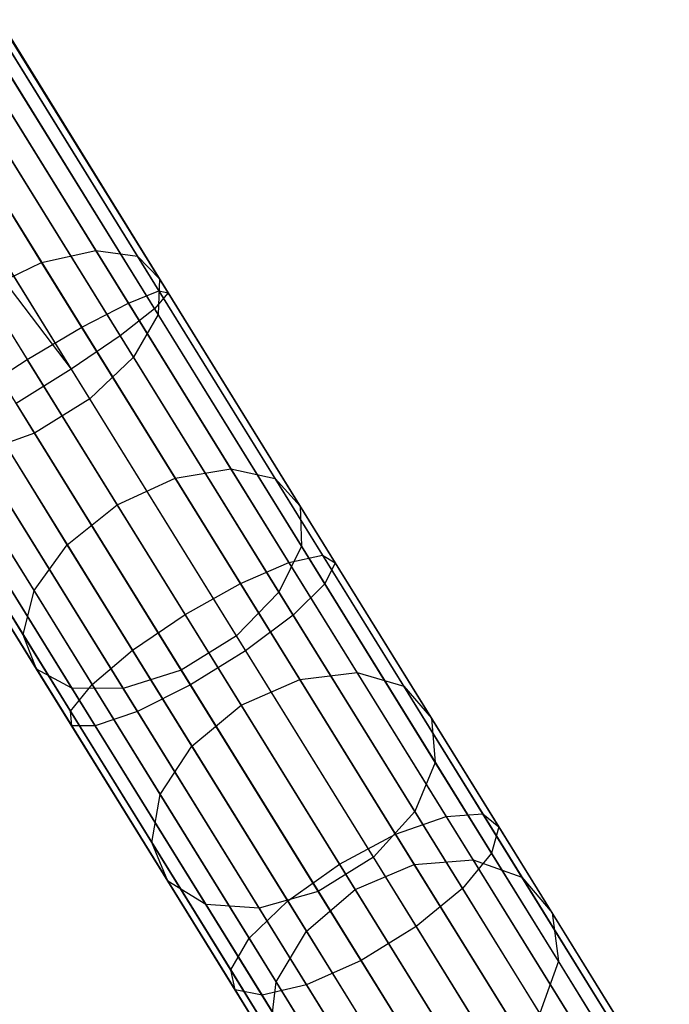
# Model space of a CAD drawing. Extents: x -189 to 189, y -189 to 189.
# Tile 335 of 591: x 89.7 to 93.87, y -149.04 to -142.72. Entities that reach past the tile are written whole.
import ezdxf

# ---------------------------------------------------------------- set-up
doc = ezdxf.new("R2010")
doc.units = 0
doc.header["$LTSCALE"] = 25.4
doc.layers.get('0').update_dxf_attribs({"linetype": 'CONTINUOUS'})

# ---------------------------------------------------------------- blocks, each defined once
blk = doc.blocks.new('CAMELEON-KENAI-C-12244_STL')
at = {"color": 0}
for p, q in [((90.1874, -144.1979, -156.4614), (89.271, -142.7178, -157.3029)), ((90.1874, -144.1979, -156.4614), (89.271, -142.7178, -157.3029)), ((90.4551, -144.2353, -156.7774), (89.5217, -142.7277, -157.6346)), ((90.4551, -144.2353, -156.7774), (89.5217, -142.7277, -157.6346)), ((89.5317, -142.744, -9.809), (90.5928, -144.4576, -9.9124)), ((89.5317, -142.744, -9.809), (90.5928, -144.4576, -9.9124)), ((89.5687, -142.7211, -9.3955), (90.652, -144.4707, -9.5011)), ((89.5687, -142.7211, -9.3955), (90.652, -144.4707, -9.5011)), ((89.8397, -144.2753, -156.2469), (88.9349, -142.8139, -157.0778)), ((89.8397, -144.2753, -156.2469), (88.9349, -142.8139, -157.0778)), ((89.4594, -142.7887, -9), (90.5641, -144.5728, -9.1077)), ((89.4594, -142.7887, -9), (90.5641, -144.5728, -9.1077)), ((90.5965, -144.3811, -157.1402), (89.6434, -142.8418, -158.0154)), ((90.5965, -144.3811, -157.1402), (89.6434, -142.8418, -158.0154)), ((89.355, -142.8534, -10.1691), (90.3966, -144.5357, -10.2707)), ((89.355, -142.8534, -10.1691), (90.3966, -144.5357, -10.2707)), ((89.2229, -142.9352, -8.691), (90.3442, -144.7462, -8.8003)), ((89.2229, -142.9352, -8.691), (90.3442, -144.7462, -8.8003)), ((89.069, -143.0305, -10.4135), (90.0974, -144.6916, -10.5138)), ((89.069, -143.0305, -10.4135), (90.0974, -144.6916, -10.5138)), ((90.5872, -144.61, -157.4872), (89.6153, -143.0405, -158.3797)), ((90.5872, -144.61, -157.4872), (89.6153, -143.0405, -158.3797)), ((88.8999, -143.1352, -8.5219), (90.0303, -144.9608, -8.632)), ((88.8999, -143.1352, -8.5219), (90.0303, -144.9608, -8.632)), ((88.7231, -143.2446, -8.5), (90.0303, -144.9608, -8.632)), ((88.7231, -143.2446, -8.5), (90.0303, -144.9608, -8.632)), ((88.7231, -143.2446, -10.5), (89.747, -144.8981, -10.5998)), ((88.7231, -143.2446, -10.5), (89.747, -144.8981, -10.5998)), ((90.4286, -144.8826, -157.7584), (89.4421, -143.2893, -158.6642)), ((90.4286, -144.8826, -157.7584), (89.4421, -143.2893, -158.6642)), ((90.1484, -145.1515, -157.9068), (89.1539, -143.5453, -158.82)), ((90.1484, -145.1515, -157.9068), (89.1539, -143.5453, -158.82)), ((89.7948, -145.3704, -157.9068), (88.8003, -143.7642, -158.82)), ((89.7948, -145.3704, -157.9068), (88.8003, -143.7642, -158.82)), ((89.8397, -144.2753, -156.2469), (90.1874, -144.1979, -156.4614)), ((89.8397, -144.2753, -156.2469), (90.1874, -144.1979, -156.4614)), ((90.1874, -144.1979, -156.4614), (90.4551, -144.2353, -156.7774)), ((91.055, -145.5991, -155.4502), (90.1874, -144.1979, -156.4614)), ((91.055, -145.5991, -155.4502), (90.1874, -144.1979, -156.4614)), ((90.1874, -144.1979, -156.4614), (90.4551, -144.2353, -156.7774)), ((90.4551, -144.2353, -156.7774), (90.5965, -144.3811, -157.1402)), ((91.3389, -145.6626, -155.7473), (90.4551, -144.2353, -156.7774)), ((91.3389, -145.6626, -155.7473), (90.4551, -144.2353, -156.7774)), ((90.4551, -144.2353, -156.7774), (90.5965, -144.3811, -157.1402)), ((89.472, -144.4542, -156.1711), (89.8397, -144.2753, -156.2469)), ((89.472, -144.4542, -156.1711), (89.8397, -144.2753, -156.2469)), ((90.6963, -145.6588, -155.2485), (89.8397, -144.2753, -156.2469)), ((90.6963, -145.6588, -155.2485), (89.8397, -144.2753, -156.2469)), ((90.5965, -144.3811, -157.1402), (90.5872, -144.61, -157.4872)), ((90.5965, -144.3811, -157.1402), (90.5872, -144.61, -157.4872)), ((91.4988, -145.8384, -156.0885), (90.5965, -144.3811, -157.1402)), ((91.4988, -145.8384, -156.0885), (90.5965, -144.3811, -157.1402)), ((89.472, -144.4542, -156.1711), (90.3248, -145.8314, -155.1772)), ((89.472, -144.4542, -156.1711), (90.3248, -145.8314, -155.1772)), ((90.3966, -144.5357, -10.2707), (90.5928, -144.4576, -9.9124)), ((90.3966, -144.5357, -10.2707), (90.5928, -144.4576, -9.9124)), ((90.652, -144.4707, -9.5011), (90.5641, -144.5728, -9.1077)), ((90.652, -144.4707, -9.5011), (90.5641, -144.5728, -9.1077)), ((90.5928, -144.4576, -9.9124), (91.6427, -146.1533, -10.2216)), ((90.5928, -144.4576, -9.9124), (91.6427, -146.1533, -10.2216)), ((90.5928, -144.4576, -9.9124), (90.652, -144.4707, -9.5011)), ((90.5928, -144.4576, -9.9124), (90.652, -144.4707, -9.5011)), ((90.652, -144.4707, -9.5011), (91.724, -146.202, -9.8167)), ((90.652, -144.4707, -9.5011), (91.724, -146.202, -9.8167)), ((90.0974, -144.6916, -10.5138), (90.3966, -144.5357, -10.2707)), ((90.0974, -144.6916, -10.5138), (90.3966, -144.5357, -10.2707)), ((90.3966, -144.5357, -10.2707), (91.4273, -146.2004, -10.5742)), ((90.3966, -144.5357, -10.2707), (91.4273, -146.2004, -10.5742)), ((90.5641, -144.5728, -9.1077), (90.3442, -144.7462, -8.8003)), ((90.5641, -144.5728, -9.1077), (90.3442, -144.7462, -8.8003)), ((90.5872, -144.61, -157.4872), (90.4286, -144.8826, -157.7584)), ((90.5872, -144.61, -157.4872), (90.4286, -144.8826, -157.7584)), ((90.5641, -144.5728, -9.1077), (91.6571, -146.3381, -9.4296)), ((90.5641, -144.5728, -9.1077), (91.6571, -146.3381, -9.4296)), ((91.5072, -146.096, -156.4148), (90.5872, -144.61, -157.4872)), ((91.5072, -146.096, -156.4148), (90.5872, -144.61, -157.4872)), ((90.0047, -146.087, -155.2485), (89.1481, -144.7035, -156.2469)), ((90.0047, -146.087, -155.2485), (89.1481, -144.7035, -156.2469)), ((89.747, -144.8981, -10.5998), (90.0974, -144.6916, -10.5138)), ((89.747, -144.8981, -10.5998), (90.0974, -144.6916, -10.5138)), ((90.0974, -144.6916, -10.5138), (91.1151, -146.3351, -10.8135)), ((90.0974, -144.6916, -10.5138), (91.1151, -146.3351, -10.8135)), ((90.3442, -144.7462, -8.8003), (90.0303, -144.9608, -8.632)), ((90.3442, -144.7462, -8.8003), (90.0303, -144.9608, -8.632)), ((90.3442, -144.7462, -8.8003), (91.4537, -146.5381, -9.127)), ((90.3442, -144.7462, -8.8003), (91.4537, -146.5381, -9.127)), ((89.4058, -145.1198, -10.5138), (89.747, -144.8981, -10.5998)), ((89.4058, -145.1198, -10.5138), (89.747, -144.8981, -10.5998)), ((90.76, -146.5343, -10.8981), (89.747, -144.8981, -10.5998)), ((90.76, -146.5343, -10.8981), (89.747, -144.8981, -10.5998)), ((90.4286, -144.8826, -157.7584), (90.1484, -145.1515, -157.9068)), ((90.4286, -144.8826, -157.7584), (90.1484, -145.1515, -157.9068)), ((91.3625, -146.3909, -156.6698), (90.4286, -144.8826, -157.7584)), ((91.3625, -146.3909, -156.6698), (90.4286, -144.8826, -157.7584)), ((89.7913, -146.3815, -155.4502), (88.9238, -144.9803, -156.4614)), ((89.7913, -146.3815, -155.4502), (88.9238, -144.9803, -156.4614)), ((90.0303, -144.9608, -8.632), (89.6768, -145.1797, -8.632)), ((90.0303, -144.9608, -8.632), (89.6768, -145.1797, -8.632)), ((90.0303, -144.9608, -8.632), (91.1488, -146.7673, -8.9614)), ((90.0303, -144.9608, -8.632), (91.1488, -146.7673, -8.9614)), ((89.4058, -145.1198, -10.5138), (90.4235, -146.7634, -10.8135)), ((89.4058, -145.1198, -10.5138), (90.4235, -146.7634, -10.8135)), ((89.6768, -145.1797, -8.632), (90.7953, -146.9862, -8.9614)), ((89.6768, -145.1797, -8.632), (90.7953, -146.9862, -8.9614)), ((90.1484, -145.1515, -157.9068), (89.7948, -145.3704, -157.9068)), ((90.1484, -145.1515, -157.9068), (89.7948, -145.3704, -157.9068)), ((91.0899, -146.6721, -156.8094), (90.1484, -145.1515, -157.9068)), ((91.0899, -146.6721, -156.8094), (90.1484, -145.1515, -157.9068)), ((89.7217, -146.6639, -155.7473), (88.8379, -145.2366, -156.7774)), ((89.7217, -146.6639, -155.7473), (88.8379, -145.2366, -156.7774)), ((89.1329, -145.3182, -10.2707), (90.1636, -146.9828, -10.5742)), ((89.1329, -145.3182, -10.2707), (90.1636, -146.9828, -10.5742)), ((89.3447, -145.365, -8.8003), (90.4542, -147.1569, -9.127)), ((89.3447, -145.365, -8.8003), (90.4542, -147.1569, -9.127)), ((89.7948, -145.3704, -157.9068), (89.4291, -145.5014, -157.7584)), ((89.7948, -145.3704, -157.9068), (89.4291, -145.5014, -157.7584)), ((90.7363, -146.891, -156.8094), (89.7948, -145.3704, -157.9068)), ((90.7363, -146.891, -156.8094), (89.7948, -145.3704, -157.9068)), ((89.8077, -146.8855, -156.0885), (88.9054, -145.4282, -157.1402)), ((89.8077, -146.8855, -156.0885), (88.9054, -145.4282, -157.1402)), ((88.9756, -145.459, -9.9124), (90.0255, -147.1546, -10.2216)), ((88.9756, -145.459, -9.9124), (90.0255, -147.1546, -10.2216)), ((89.0915, -145.4846, -9.1077), (90.1845, -147.2499, -9.4296)), ((89.0915, -145.4846, -9.1077), (90.1845, -147.2499, -9.4296)), ((88.9609, -145.5178, -9.5011), (90.0329, -147.2491, -9.8167)), ((88.9609, -145.5178, -9.5011), (90.0329, -147.2491, -9.8167)), ((90.0346, -147.0078, -156.4148), (89.1145, -145.5219, -157.4872)), ((90.0346, -147.0078, -156.4148), (89.1145, -145.5219, -157.4872)), ((90.3631, -147.0098, -156.6698), (89.4291, -145.5014, -157.7584)), ((90.3631, -147.0098, -156.6698), (89.4291, -145.5014, -157.7584)), ((90.6963, -145.6588, -155.2485), (91.055, -145.5991, -155.4502)), ((90.6963, -145.6588, -155.2485), (91.055, -145.5991, -155.4502)), ((91.055, -145.5991, -155.4502), (91.3389, -145.6626, -155.7473)), ((91.8651, -146.9074, -154.2793), (91.055, -145.5991, -155.4502)), ((91.8651, -146.9074, -154.2793), (91.055, -145.5991, -155.4502)), ((91.055, -145.5991, -155.4502), (91.3389, -145.6626, -155.7473)), ((90.3248, -145.8314, -155.1772), (90.6963, -145.6588, -155.2485)), ((90.3248, -145.8314, -155.1772), (90.6963, -145.6588, -155.2485)), ((91.4961, -146.9505, -154.0925), (90.6963, -145.6588, -155.2485)), ((91.4961, -146.9505, -154.0925), (90.6963, -145.6588, -155.2485)), ((91.3389, -145.6626, -155.7473), (91.4988, -145.8384, -156.0885)), ((92.164, -146.9953, -154.5547), (91.3389, -145.6626, -155.7473)), ((92.164, -146.9953, -154.5547), (91.3389, -145.6626, -155.7473)), ((91.3389, -145.6626, -155.7473), (91.4988, -145.8384, -156.0885)), ((90.0047, -146.087, -155.2485), (90.3248, -145.8314, -155.1772)), ((90.0047, -146.087, -155.2485), (90.3248, -145.8314, -155.1772)), ((90.3248, -145.8314, -155.1772), (91.121, -147.1172, -154.0264)), ((90.3248, -145.8314, -155.1772), (91.121, -147.1172, -154.0264)), ((91.4988, -145.8384, -156.0885), (91.5072, -146.096, -156.4148)), ((92.3413, -147.199, -154.8708), (91.4988, -145.8384, -156.0885)), ((92.3413, -147.199, -154.8708), (91.4988, -145.8384, -156.0885)), ((91.4988, -145.8384, -156.0885), (91.5072, -146.096, -156.4148)), ((89.7913, -146.3815, -155.4502), (90.0047, -146.087, -155.2485)), ((89.7913, -146.3815, -155.4502), (90.0047, -146.087, -155.2485)), ((90.8045, -147.3788, -154.0925), (90.0047, -146.087, -155.2485)), ((90.8045, -147.3788, -154.0925), (90.0047, -146.087, -155.2485)), ((91.5072, -146.096, -156.4148), (91.3625, -146.3909, -156.6698)), ((91.5072, -146.096, -156.4148), (91.3625, -146.3909, -156.6698)), ((92.3663, -147.4834, -155.1732), (91.5072, -146.096, -156.4148)), ((92.3663, -147.4834, -155.1732), (91.5072, -146.096, -156.4148)), ((91.4273, -146.2004, -10.5742), (91.6427, -146.1533, -10.2216)), ((91.4273, -146.2004, -10.5742), (91.6427, -146.1533, -10.2216)), ((91.6427, -146.1533, -10.2216), (92.6704, -147.8131, -10.7333)), ((91.6427, -146.1533, -10.2216), (92.6704, -147.8131, -10.7333)), ((91.6427, -146.1533, -10.2216), (91.724, -146.202, -9.8167)), ((91.6427, -146.1533, -10.2216), (91.724, -146.202, -9.8167)), ((91.1151, -146.3351, -10.8135), (91.4273, -146.2004, -10.5742)), ((91.1151, -146.3351, -10.8135), (91.4273, -146.2004, -10.5742)), ((91.4273, -146.2004, -10.5742), (92.4362, -147.8298, -11.0766)), ((91.4273, -146.2004, -10.5742), (92.4362, -147.8298, -11.0766)), ((91.724, -146.202, -9.8167), (91.6571, -146.3381, -9.4296)), ((91.724, -146.202, -9.8167), (91.6571, -146.3381, -9.4296)), ((91.724, -146.202, -9.8167), (92.7733, -147.8967, -10.3392)), ((91.724, -146.202, -9.8167), (92.7733, -147.8967, -10.3392)), ((89.7217, -146.6639, -155.7473), (89.7913, -146.3815, -155.4502)), ((89.7217, -146.6639, -155.7473), (89.7913, -146.3815, -155.4502)), ((90.6014, -147.6898, -154.2793), (89.7913, -146.3815, -155.4502)), ((90.6014, -147.6898, -154.2793), (89.7913, -146.3815, -155.4502)), ((90.76, -146.5343, -10.8981), (91.1151, -146.3351, -10.8135)), ((90.76, -146.5343, -10.8981), (91.1151, -146.3351, -10.8135)), ((91.1151, -146.3351, -10.8135), (92.1113, -147.944, -11.3095)), ((91.1151, -146.3351, -10.8135), (92.1113, -147.944, -11.3095)), ((91.6571, -146.3381, -9.4296), (91.4537, -146.5381, -9.127)), ((91.6571, -146.3381, -9.4296), (91.4537, -146.5381, -9.127)), ((91.6571, -146.3381, -9.4296), (92.7271, -148.0661, -9.9623)), ((91.6571, -146.3381, -9.4296), (92.7271, -148.0661, -9.9623)), ((91.3625, -146.3909, -156.6698), (91.0899, -146.6721, -156.8094)), ((91.3625, -146.3909, -156.6698), (91.0899, -146.6721, -156.8094)), ((92.2346, -147.7992, -155.4095), (91.3625, -146.3909, -156.6698)), ((92.2346, -147.7992, -155.4095), (91.3625, -146.3909, -156.6698)), ((90.4235, -146.7634, -10.8135), (90.76, -146.5343, -10.8981)), ((90.4235, -146.7634, -10.8135), (90.76, -146.5343, -10.8981)), ((91.7517, -148.1359, -11.3919), (90.76, -146.5343, -10.8981)), ((91.7517, -148.1359, -11.3919), (90.76, -146.5343, -10.8981)), ((91.4537, -146.5381, -9.127), (91.1488, -146.7673, -8.9614)), ((91.4537, -146.5381, -9.127), (91.1488, -146.7673, -8.9614)), ((91.4537, -146.5381, -9.127), (92.5398, -148.2922, -9.6678)), ((91.4537, -146.5381, -9.127), (92.5398, -148.2922, -9.6678)), ((89.8077, -146.8855, -156.0885), (89.7217, -146.6639, -155.7473)), ((90.5468, -147.9966, -154.5547), (89.7217, -146.6639, -155.7473)), ((89.8077, -146.8855, -156.0885), (89.7217, -146.6639, -155.7473)), ((90.5468, -147.9966, -154.5547), (89.7217, -146.6639, -155.7473)), ((91.0899, -146.6721, -156.8094), (90.7363, -146.891, -156.8094)), ((91.0899, -146.6721, -156.8094), (90.7363, -146.891, -156.8094)), ((91.969, -148.0919, -155.5388), (91.0899, -146.6721, -156.8094)), ((91.969, -148.0919, -155.5388), (91.0899, -146.6721, -156.8094)), ((90.1636, -146.9828, -10.5742), (90.4235, -146.7634, -10.8135)), ((90.1636, -146.9828, -10.5742), (90.4235, -146.7634, -10.8135)), ((90.4235, -146.7634, -10.8135), (91.4196, -148.3723, -11.3095)), ((90.4235, -146.7634, -10.8135), (91.4196, -148.3723, -11.3095)), ((91.1488, -146.7673, -8.9614), (90.7953, -146.9862, -8.9614)), ((91.1488, -146.7673, -8.9614), (90.7953, -146.9862, -8.9614)), ((91.1488, -146.7673, -8.9614), (92.2438, -148.5357, -9.5066)), ((91.1488, -146.7673, -8.9614), (92.2438, -148.5357, -9.5066)), ((90.0346, -147.0078, -156.4148), (89.8077, -146.8855, -156.0885)), ((90.6502, -148.2461, -154.8708), (89.8077, -146.8855, -156.0885)), ((90.0346, -147.0078, -156.4148), (89.8077, -146.8855, -156.0885)), ((90.6502, -148.2461, -154.8708), (89.8077, -146.8855, -156.0885)), ((90.7363, -146.891, -156.8094), (90.3631, -147.0098, -156.6698)), ((90.7363, -146.891, -156.8094), (90.3631, -147.0098, -156.6698)), ((91.6154, -148.3108, -155.5388), (90.7363, -146.891, -156.8094)), ((91.6154, -148.3108, -155.5388), (90.7363, -146.891, -156.8094)), ((91.121, -147.1172, -154.0264), (91.4961, -146.9505, -154.0925)), ((91.121, -147.1172, -154.0264), (91.4961, -146.9505, -154.0925)), ((91.4961, -146.9505, -154.0925), (91.8651, -146.9074, -154.2793)), ((91.4961, -146.9505, -154.0925), (91.8651, -146.9074, -154.2793)), ((92.2311, -148.1376, -152.7905), (91.4961, -146.9505, -154.0925)), ((92.2311, -148.1376, -152.7905), (91.4961, -146.9505, -154.0925)), ((91.8651, -146.9074, -154.2793), (92.164, -146.9953, -154.5547)), ((92.6095, -148.1097, -152.9607), (91.8651, -146.9074, -154.2793)), ((92.6095, -148.1097, -152.9607), (91.8651, -146.9074, -154.2793)), ((91.8651, -146.9074, -154.2793), (92.164, -146.9953, -154.5547)), ((90.0255, -147.1546, -10.2216), (90.1636, -146.9828, -10.5742)), ((90.0255, -147.1546, -10.2216), (90.1636, -146.9828, -10.5742)), ((90.3631, -147.0098, -156.6698), (90.0346, -147.0078, -156.4148)), ((90.8936, -148.3952, -155.1732), (90.0346, -147.0078, -156.4148)), ((90.3631, -147.0098, -156.6698), (90.0346, -147.0078, -156.4148)), ((90.8936, -148.3952, -155.1732), (90.0346, -147.0078, -156.4148)), ((90.1636, -146.9828, -10.5742), (91.1726, -148.6123, -11.0766)), ((90.1636, -146.9828, -10.5742), (91.1726, -148.6123, -11.0766)), ((91.2351, -148.4181, -155.4095), (90.3631, -147.0098, -156.6698)), ((91.2351, -148.4181, -155.4095), (90.3631, -147.0098, -156.6698)), ((90.7953, -146.9862, -8.9614), (90.4542, -147.1569, -9.127)), ((90.7953, -146.9862, -8.9614), (90.4542, -147.1569, -9.127)), ((90.7953, -146.9862, -8.9614), (91.8902, -148.7546, -9.5066)), ((90.7953, -146.9862, -8.9614), (91.8902, -148.7546, -9.5066)), ((92.164, -146.9953, -154.5547), (92.3413, -147.199, -154.8708)), ((92.9223, -148.22, -153.2114), (92.164, -146.9953, -154.5547)), ((92.9223, -148.22, -153.2114), (92.164, -146.9953, -154.5547)), ((92.164, -146.9953, -154.5547), (92.3413, -147.199, -154.8708)), ((90.8045, -147.3788, -154.0925), (91.121, -147.1172, -154.0264)), ((90.8045, -147.3788, -154.0925), (91.121, -147.1172, -154.0264)), ((91.121, -147.1172, -154.0264), (91.8527, -148.299, -152.7303)), ((91.121, -147.1172, -154.0264), (91.8527, -148.299, -152.7303)), ((90.0329, -147.2491, -9.8167), (90.0255, -147.1546, -10.2216)), ((90.0255, -147.1546, -10.2216), (91.0532, -148.8144, -10.7333)), ((90.0255, -147.1546, -10.2216), (91.0532, -148.8144, -10.7333)), ((90.0329, -147.2491, -9.8167), (90.0255, -147.1546, -10.2216)), ((90.4542, -147.1569, -9.127), (90.1845, -147.2499, -9.4296)), ((90.4542, -147.1569, -9.127), (90.1845, -147.2499, -9.4296)), ((90.4542, -147.1569, -9.127), (91.5403, -148.911, -9.6678)), ((90.4542, -147.1569, -9.127), (91.5403, -148.911, -9.6678)), ((92.3413, -147.199, -154.8708), (92.3663, -147.4834, -155.1732)), ((93.1155, -148.4494, -153.4994), (92.3413, -147.199, -154.8708)), ((93.1155, -148.4494, -153.4994), (92.3413, -147.199, -154.8708)), ((92.3413, -147.199, -154.8708), (92.3663, -147.4834, -155.1732)), ((90.1845, -147.2499, -9.4296), (90.0329, -147.2491, -9.8167)), ((90.0329, -147.2491, -9.8167), (91.0822, -148.9438, -10.3392)), ((90.0329, -147.2491, -9.8167), (91.0822, -148.9438, -10.3392)), ((90.1845, -147.2499, -9.4296), (90.0329, -147.2491, -9.8167)), ((90.1845, -147.2499, -9.4296), (91.2545, -148.9779, -9.9623)), ((90.1845, -147.2499, -9.4296), (91.2545, -148.9779, -9.9623)), ((90.6014, -147.6898, -154.2793), (90.8045, -147.3788, -154.0925)), ((90.6014, -147.6898, -154.2793), (90.8045, -147.3788, -154.0925)), ((91.5395, -148.5658, -152.7905), (90.8045, -147.3788, -154.0925)), ((91.5395, -148.5658, -152.7905), (90.8045, -147.3788, -154.0925)), ((92.3663, -147.4834, -155.1732), (92.2346, -147.7992, -155.4095)), ((92.3663, -147.4834, -155.1732), (92.2346, -147.7992, -155.4095)), ((93.1557, -148.7584, -153.7748), (92.3663, -147.4834, -155.1732)), ((93.1557, -148.7584, -153.7748), (92.3663, -147.4834, -155.1732)), ((90.5468, -147.9966, -154.5547), (90.6014, -147.6898, -154.2793)), ((90.5468, -147.9966, -154.5547), (90.6014, -147.6898, -154.2793)), ((91.3458, -148.8921, -152.9607), (90.6014, -147.6898, -154.2793)), ((91.3458, -148.8921, -152.9607), (90.6014, -147.6898, -154.2793)), ((92.2346, -147.7992, -155.4095), (91.969, -148.0919, -155.5388)), ((92.2346, -147.7992, -155.4095), (91.969, -148.0919, -155.5388)), ((92.1113, -147.944, -11.3095), (92.4362, -147.8298, -11.0766)), ((92.1113, -147.944, -11.3095), (92.4362, -147.8298, -11.0766)), ((93.0359, -149.0934, -153.99), (92.2346, -147.7992, -155.4095)), ((93.0359, -149.0934, -153.99), (92.2346, -147.7992, -155.4095)), ((92.4362, -147.8298, -11.0766), (92.6704, -147.8131, -10.7333)), ((92.4362, -147.8298, -11.0766), (92.6704, -147.8131, -10.7333)), ((92.4362, -147.8298, -11.0766), (93.4128, -149.407, -11.7724)), ((92.4362, -147.8298, -11.0766), (93.4128, -149.407, -11.7724)), ((92.6704, -147.8131, -10.7333), (93.6652, -149.4197, -11.4422)), ((92.6704, -147.8131, -10.7333), (93.6652, -149.4197, -11.4422)), ((92.6704, -147.8131, -10.7333), (92.7733, -147.8967, -10.3392)), ((92.6704, -147.8131, -10.7333), (92.7733, -147.8967, -10.3392)), ((92.7733, -147.8967, -10.3392), (92.7271, -148.0661, -9.9623)), ((92.7733, -147.8967, -10.3392), (92.7271, -148.0661, -9.9623)), ((92.7733, -147.8967, -10.3392), (93.7889, -149.537, -11.0629)), ((92.7733, -147.8967, -10.3392), (93.7889, -149.537, -11.0629)), ((91.7517, -148.1359, -11.3919), (92.1113, -147.944, -11.3095)), ((91.7517, -148.1359, -11.3919), (92.1113, -147.944, -11.3095)), ((92.1113, -147.944, -11.3095), (93.0755, -149.5013, -11.9966)), ((92.1113, -147.944, -11.3095), (93.0755, -149.5013, -11.9966)), ((90.6502, -148.2461, -154.8708), (90.5468, -147.9966, -154.5547)), ((91.3051, -149.2213, -153.2114), (90.5468, -147.9966, -154.5547)), ((90.6502, -148.2461, -154.8708), (90.5468, -147.9966, -154.5547)), ((91.3051, -149.2213, -153.2114), (90.5468, -147.9966, -154.5547)), ((92.7271, -148.0661, -9.9623), (92.5398, -148.2922, -9.6678)), ((92.7271, -148.0661, -9.9623), (92.5398, -148.2922, -9.6678)), ((92.7271, -148.0661, -9.9623), (93.7627, -149.7387, -10.7003)), ((92.7271, -148.0661, -9.9623), (93.7627, -149.7387, -10.7003)), ((91.4196, -148.3723, -11.3095), (91.7517, -148.1359, -11.3919)), ((91.4196, -148.3723, -11.3095), (91.7517, -148.1359, -11.3919)), ((91.969, -148.0919, -155.5388), (91.6154, -148.3108, -155.5388)), ((91.969, -148.0919, -155.5388), (91.6154, -148.3108, -155.5388)), ((92.7115, -149.6861, -12.0759), (91.7517, -148.1359, -11.3919)), ((92.7115, -149.6861, -12.0759), (91.7517, -148.1359, -11.3919)), ((91.8527, -148.299, -152.7303), (92.2311, -148.1376, -152.7905)), ((91.8527, -148.299, -152.7303), (92.2311, -148.1376, -152.7905)), ((92.7768, -149.3966, -154.1077), (91.969, -148.0919, -155.5388)), ((92.7768, -149.3966, -154.1077), (91.969, -148.0919, -155.5388)), ((92.2311, -148.1376, -152.7905), (92.6095, -148.1097, -152.9607)), ((92.2311, -148.1376, -152.7905), (92.6095, -148.1097, -152.9607)), ((92.894, -149.2082, -151.3555), (92.2311, -148.1376, -152.7905)), ((92.894, -149.2082, -151.3555), (92.2311, -148.1376, -152.7905)), ((92.6095, -148.1097, -152.9607), (92.9223, -148.22, -153.2114)), ((93.2809, -149.1939, -151.5073), (92.6095, -148.1097, -152.9607)), ((93.2809, -149.1939, -151.5073), (92.6095, -148.1097, -152.9607)), ((92.6095, -148.1097, -152.9607), (92.9223, -148.22, -153.2114)), ((90.8936, -148.3952, -155.1732), (90.6502, -148.2461, -154.8708)), ((91.4244, -149.4965, -153.4994), (90.6502, -148.2461, -154.8708)), ((90.8936, -148.3952, -155.1732), (90.6502, -148.2461, -154.8708)), ((91.4244, -149.4965, -153.4994), (90.6502, -148.2461, -154.8708)), ((92.9223, -148.22, -153.2114), (93.1155, -148.4494, -153.4994)), ((93.6062, -149.3244, -151.731), (92.9223, -148.22, -153.2114)), ((93.6062, -149.3244, -151.731), (92.9223, -148.22, -153.2114)), ((92.9223, -148.22, -153.2114), (93.1155, -148.4494, -153.4994)), ((91.6154, -148.3108, -155.5388), (91.2351, -148.4181, -155.4095)), ((91.6154, -148.3108, -155.5388), (91.2351, -148.4181, -155.4095)), ((91.5395, -148.5658, -152.7905), (91.8527, -148.299, -152.7303)), ((91.5395, -148.5658, -152.7905), (91.8527, -148.299, -152.7303)), ((92.4233, -149.6155, -154.1077), (91.6154, -148.3108, -155.5388)), ((92.4233, -149.6155, -154.1077), (91.6154, -148.3108, -155.5388)), ((91.8527, -148.299, -152.7303), (92.5125, -149.3647, -151.3018)), ((91.8527, -148.299, -152.7303), (92.5125, -149.3647, -151.3018)), ((92.5398, -148.2922, -9.6678), (92.2438, -148.5357, -9.5066)), ((92.5398, -148.2922, -9.6678), (92.2438, -148.5357, -9.5066)), ((92.5398, -148.2922, -9.6678), (93.591, -149.9899, -10.4169)), ((92.5398, -148.2922, -9.6678), (93.591, -149.9899, -10.4169)), ((91.2351, -148.4181, -155.4095), (90.8936, -148.3952, -155.1732)), ((91.6831, -149.6702, -153.7748), (90.8936, -148.3952, -155.1732)), ((91.2351, -148.4181, -155.4095), (90.8936, -148.3952, -155.1732)), ((91.6831, -149.6702, -153.7748), (90.8936, -148.3952, -155.1732)), ((91.1726, -148.6123, -11.0766), (91.4196, -148.3723, -11.3095)), ((91.1726, -148.6123, -11.0766), (91.4196, -148.3723, -11.3095)), ((91.4196, -148.3723, -11.3095), (92.3839, -149.9295, -11.9966)), ((91.4196, -148.3723, -11.3095), (92.3839, -149.9295, -11.9966)), ((92.0364, -149.7123, -153.99), (91.2351, -148.4181, -155.4095)), ((92.0364, -149.7123, -153.99), (91.2351, -148.4181, -155.4095)), ((93.1155, -148.4494, -153.4994), (93.1557, -148.7584, -153.7748)), ((93.8138, -149.5771, -151.9879), (93.1155, -148.4494, -153.4994)), ((93.8138, -149.5771, -151.9879), (93.1155, -148.4494, -153.4994)), ((93.1155, -148.4494, -153.4994), (93.1557, -148.7584, -153.7748)), ((91.3458, -148.8921, -152.9607), (91.5395, -148.5658, -152.7905)), ((91.3458, -148.8921, -152.9607), (91.5395, -148.5658, -152.7905)), ((92.2024, -149.6364, -151.3555), (91.5395, -148.5658, -152.7905)), ((92.2024, -149.6364, -151.3555), (91.5395, -148.5658, -152.7905)), ((92.2438, -148.5357, -9.5066), (91.8902, -148.7546, -9.5066)), ((92.2438, -148.5357, -9.5066), (91.8902, -148.7546, -9.5066)), ((92.2438, -148.5357, -9.5066), (93.3035, -150.2473, -10.2618)), ((92.2438, -148.5357, -9.5066), (93.3035, -150.2473, -10.2618)), ((91.0532, -148.8144, -10.7333), (91.1726, -148.6123, -11.0766)), ((91.0532, -148.8144, -10.7333), (91.1726, -148.6123, -11.0766)), ((91.1726, -148.6123, -11.0766), (92.1491, -150.1895, -11.7724)), ((91.1726, -148.6123, -11.0766), (92.1491, -150.1895, -11.7724)), ((91.8902, -148.7546, -9.5066), (91.5403, -148.911, -9.6678)), ((91.8902, -148.7546, -9.5066), (91.5403, -148.911, -9.6678)), ((91.8902, -148.7546, -9.5066), (92.95, -150.4662, -10.2618)), ((91.8902, -148.7546, -9.5066), (92.95, -150.4662, -10.2618)), ((93.1557, -148.7584, -153.7748), (93.0359, -149.0934, -153.99)), ((93.1557, -148.7584, -153.7748), (93.0359, -149.0934, -153.99)), ((93.8677, -149.9082, -152.2335), (93.1557, -148.7584, -153.7748)), ((93.8677, -149.9082, -152.2335), (93.1557, -148.7584, -153.7748)), ((91.0822, -148.9438, -10.3392), (91.0532, -148.8144, -10.7333)), ((91.0532, -148.8144, -10.7333), (92.048, -150.421, -11.4422)), ((91.0532, -148.8144, -10.7333), (92.048, -150.421, -11.4422)), ((91.0822, -148.9438, -10.3392), (91.0532, -148.8144, -10.7333)), ((91.5403, -148.911, -9.6678), (91.2545, -148.9779, -9.9623)), ((91.5403, -148.911, -9.6678), (91.2545, -148.9779, -9.9623)), ((91.3051, -149.2213, -153.2114), (91.3458, -148.8921, -152.9607)), ((91.3051, -149.2213, -153.2114), (91.3458, -148.8921, -152.9607)), ((92.0172, -149.9764, -151.5073), (91.3458, -148.8921, -152.9607)), ((92.0172, -149.9764, -151.5073), (91.3458, -148.8921, -152.9607)), ((91.5403, -148.911, -9.6678), (92.5915, -150.6088, -10.4169)), ((91.5403, -148.911, -9.6678), (92.5915, -150.6088, -10.4169)), ((91.2545, -148.9779, -9.9623), (91.0822, -148.9438, -10.3392)), ((91.0822, -148.9438, -10.3392), (92.0978, -150.5841, -11.0629)), ((91.0822, -148.9438, -10.3392), (92.0978, -150.5841, -11.0629)), ((91.2545, -148.9779, -9.9623), (91.0822, -148.9438, -10.3392)), ((91.2545, -148.9779, -9.9623), (92.2901, -150.6505, -10.7003)), ((91.2545, -148.9779, -9.9623), (92.2901, -150.6505, -10.7003))]:
    blk.add_line(p, q, dxfattribs=at)

msp = doc.modelspace()

# ---------------------------------------------------------------- block references
at = {"color": 0}
msp.add_blockref('CAMELEON-KENAI-C-12244_STL', (0, 0), dxfattribs=at)

doc.saveas('drawing.dxf')
